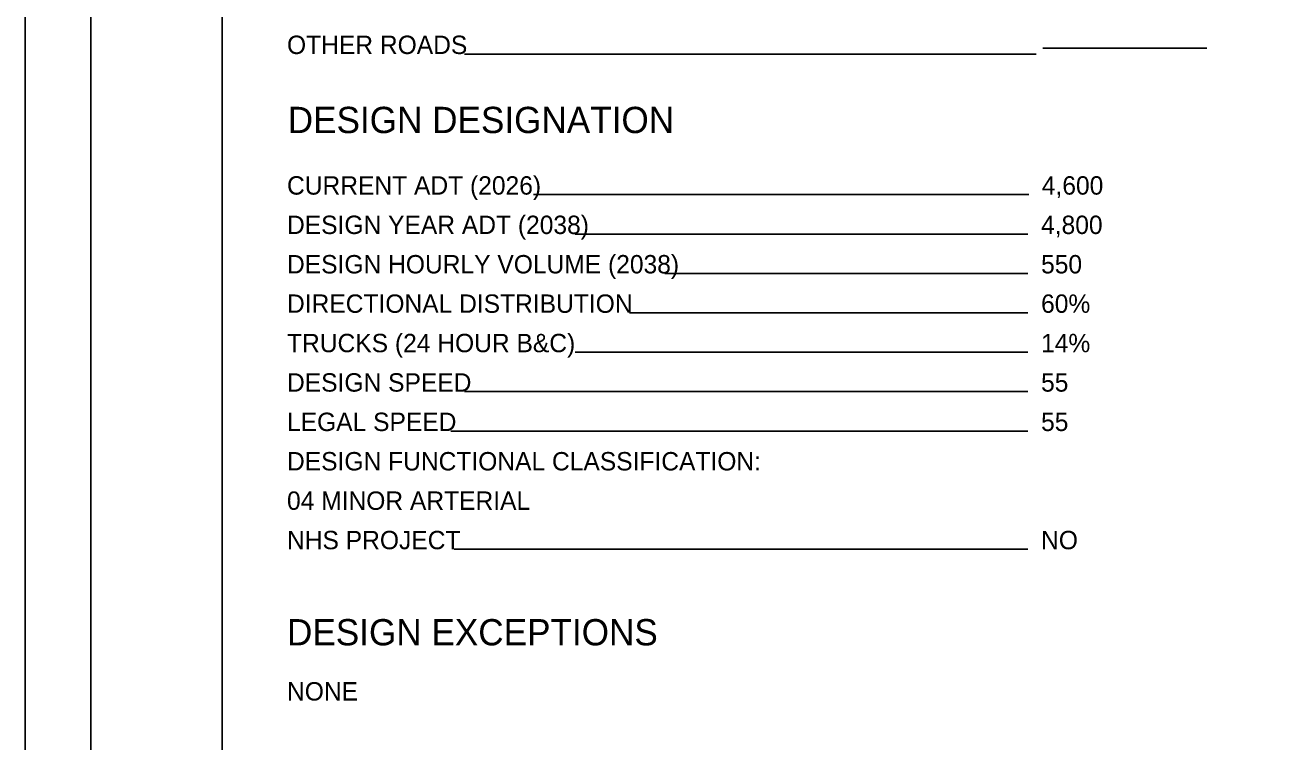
# Model space of a CAD drawing. Extents: x 0 to 42, y 0 to 22.
# Drawn here: x 0 to 9.56, y 5.64 to 11.1 of the extents above; entities that cross this region are included whole.
import ezdxf

# ---------------------------------------------------------------- set-up
doc = ezdxf.new("R2010")
doc.units = 0
for name, color, linetype in [('SH_Border', 7, 'Continuous'), ('SH_Cut_Line', 7, 'Continuous'), ('SH_Data', 7, 'Continuous'), ('SH_Text', 7, 'Continuous')]:
    doc.layers.add(name, color=color, linetype=linetype)

msp = doc.modelspace()

# ---------------------------------------------------------------- linework, layer by layer
at = {"layer": 'SH_Border'}
for points in [[(0.5, 21.5), (1.5, 21.5), (1.5, 0.5), (0.5, 0.5)], [(1.5, 21.5), (33.5, 21.5), (33.5, 0.5), (1.5, 0.5)]]:
    msp.add_lwpolyline(points, close=True, dxfattribs=at)
at = {"layer": 'SH_Cut_Line'}
msp.add_lwpolyline([(0, 0), (34, 0), (34, 22), (0, 22)], close=True, dxfattribs=at)
at = {"layer": 'SH_Data'}
for p, q in [((9, 10.9223), (7.75, 10.9223)), ((7.7, 10.8767), (3.3471, 10.8767)), ((7.6424, 9.8062), (3.871, 9.8062)), ((7.6368, 9.5062), (4.1885, 9.5062)), ((7.6368, 9.2062), (4.8723, 9.2062)), ((7.6368, 8.9062), (4.6037, 8.9062)), ((7.6368, 8.6062), (4.1885, 8.6062)), ((7.6368, 8.3062), (3.346, 8.3062)), ((7.6368, 8.0062), (3.2422, 8.0062)), ((7.6368, 7.1062), (3.2669, 7.1062))]:
    msp.add_line(p, q, dxfattribs=at)

# ---------------------------------------------------------------- texts
msp.add_text('DESIGN DESIGNATION', height=0.2, dxfattribs=at).set_placement((2, 10.2747))
at = {"layer": 'SH_Text'}
for s, height, p in [('OTHER ROADS', 0.14, (1.9944, 10.8767)), ('CURRENT ADT (2026)', 0.14, (1.9944, 9.8062)), ('4,600', 0.14, (7.7424, 9.8062)), ('DESIGN YEAR ADT (2038)', 0.14, (1.9944, 9.5062)), ('4,800', 0.14, (7.7368, 9.5062)), ('DESIGN HOURLY VOLUME (2038)', 0.14, (1.9944, 9.2062)), ('550', 0.14, (7.7368, 9.2062)), ('DIRECTIONAL DISTRIBUTION', 0.14, (1.9944, 8.9062)), ('60%', 0.14, (7.7368, 8.9062)), ('TRUCKS (24 HOUR B&C)', 0.14, (1.9944, 8.6062)), ('14%', 0.14, (7.7368, 8.6062)), ('DESIGN SPEED', 0.14, (1.9944, 8.3062)), ('55', 0.14, (7.7368, 8.3062)), ('LEGAL SPEED', 0.14, (1.9944, 8.0062)), ('55', 0.14, (7.7368, 8.0062)), ('DESIGN FUNCTIONAL CLASSIFICATION:', 0.14, (1.9944, 7.7062)), ('04 MINOR ARTERIAL', 0.14, (1.9944, 7.4062)), ('NHS PROJECT', 0.14, (1.9944, 7.1062)), ('NO', 0.14, (7.7368, 7.1062)), ('DESIGN EXCEPTIONS', 0.2, (1.9944, 6.3744)), ('NONE', 0.14, (1.9944, 5.9544))]:
    msp.add_text(s, height=height, dxfattribs=at).set_placement(p)

doc.saveas('drawing.dxf')
